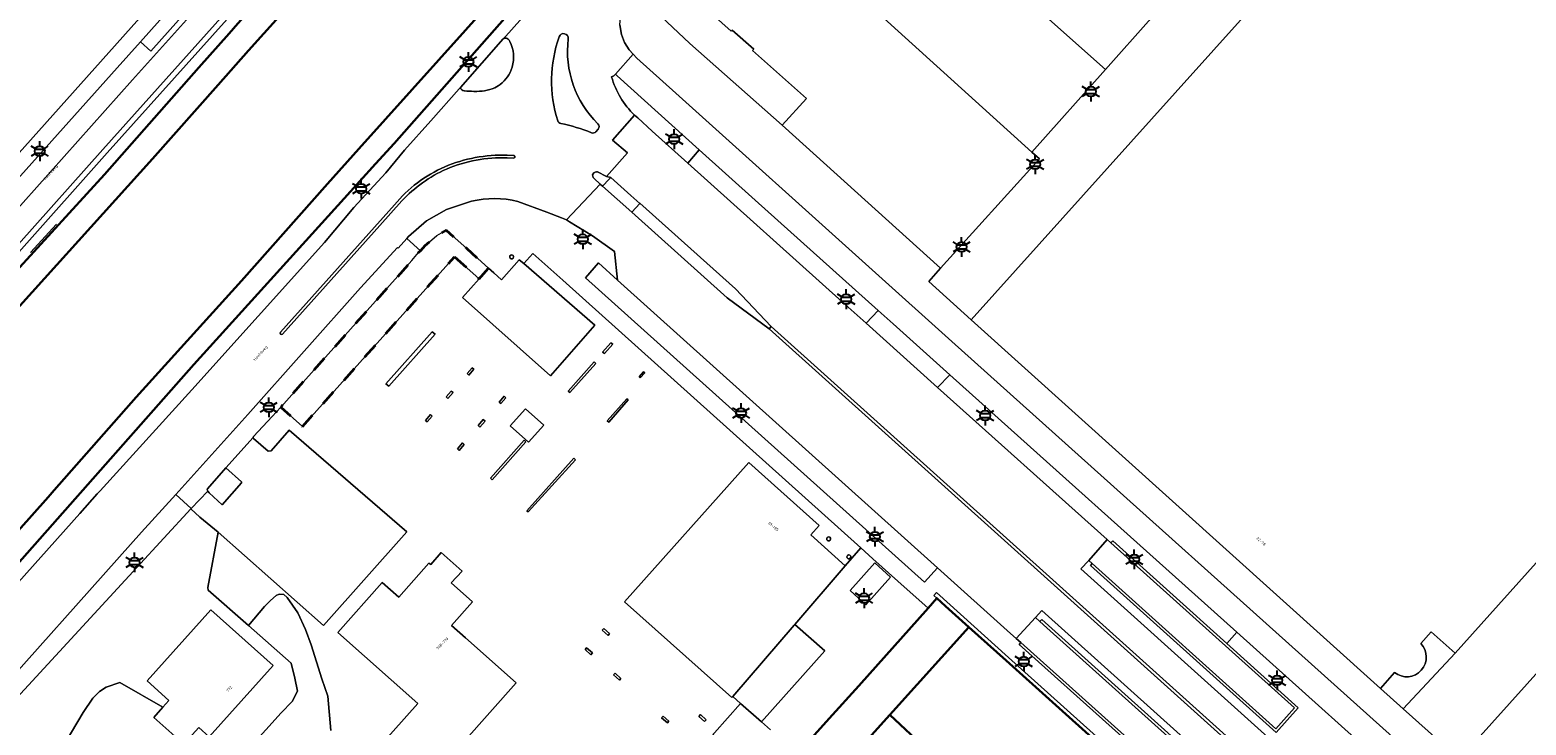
# Model space of a CAD drawing. Extents: x 105780 to 185197, y 477999 to 525027.
# Tile 351 of 562: x 107349 to 107540, y 479604 to 479692. Entities that reach past the tile are written whole.
import ezdxf
from ezdxf.enums import TextEntityAlignment as Align

# ---------------------------------------------------------------- set-up
doc = ezdxf.new("R2010")
doc.units = 0
doc.linetypes.add('XX-HIDDEN', pattern=[4, 2, -2])
for name, color, linetype, lineweight in [('B-GV-GR-BEPLANTING_CULTUUR_VASTE-PLANTENVAK-A', 252, 'Continuous', 5), ('B-GV-GR-HAAG_01-G', 252, 'GR-HAAG1', 13), ('B-GV-GR-MATERIAALGRENS-G', 252, 'XX-HIDDEN', 35), ('B-RO-IE-MEUBILAIR_WEGMEUBILAIR-S', 252, 'Continuous', 25), ('B-RO-IE-TERREINAFSCHEIDING_KUNSTMATIG_HEKWERK-G', 252, 'IE-TERREINAFSCHEIDING-KUNSTMATIG', 18), ('B-RO-IE-TERREINAFSCHEIDING_KUNSTMATIG_SCHUTTING-G', 252, 'IE-TERREINAFSCHEIDING-KUNSTMATIG-DICHT', 18), ('B-WE-GK-KADEMUUR-G', 252, 'Continuous', 18), ('B-WE-GW-WATERGANG_SLOOT_INSTEEK-G', 252, 'Continuous', 30), ('B-XX-KG-KADASTRAAL_BEBOUWING-G', 252, 'Continuous', 20), ('B1-WE-OG-BEBOUWING-T18', 7, 'Continuous', 18), ('B1-WE-OG-TERREIN_ERF-GV', 252, 'Continuous', 18), ('B1-WE-OG-TOPOGRAFIE-T18', 10, 'Continuous', 18), ('B1-WE-OG-WEG-GV', 7, 'Continuous', 18), ('B1-WE-VH-VERHARDING_ASFALT-GV', 252, 'Continuous', 18), ('B1-WE-VH-VERHARDING_BETON-GV', 252, 'Continuous', 18), ('B1-WE-VH-VERHARDING_BETONSTRAATSTEEN-GV', 252, 'Continuous', 18), ('B1-WE-VH-VERHARDING_SIERBESTRATING-GV', 252, 'Continuous', 18), ('B1-WE-VH-VERHARDING_STRAATBAKSTEEN-GV', 252, 'Continuous', 18), ('B1-WE-VH-VERHARDING_TEGEL-GV', 252, 'Continuous', 18)]:
    doc.layers.add(name, color=color, linetype=linetype, lineweight=lineweight)
doc.styles.add('NLCS-ISO', font='NLCS-ISO.ttf')
doc.styles.add('NLCS-ISO-M200-T18', font='NLCS-ISO.ttf', dxfattribs={"height": 0.36})
doc.linetypes.add('GR-HAAG1', pattern='A,6,[176,NLCS.shx,S=0.125,R=0,X=0,Y=0],-2', length=8)
doc.linetypes.add('IE-TERREINAFSCHEIDING-KUNSTMATIG', pattern='A,4,[82,NLCS.SHX,S=0.75,R=90,X=0,Y=0],4,-2', length=10)
doc.linetypes.add('IE-TERREINAFSCHEIDING-KUNSTMATIG-DICHT', pattern='A,8,-1,[82,NLCS.SHX,S=0.75,R=90,X=0,Y=0],-1', length=10)

# ---------------------------------------------------------------- blocks, each defined once
blk = doc.blocks.new('B-SIE-WEG_LICHTMAST-SO')
at = {"ltscale": 0.1}
for p, q in [((-1.1, 0.63), (-2.19, 1.27)), ((0, 1.27), (0, 2.53)), ((1.1, 0.63), (2.19, 1.27)), ((-1.1, -0.63), (-2.19, -1.27)), ((0, -1.27), (0, -2.53)), ((1.1, -0.63), (2.19, -1.27))]:
    blk.add_line(p, q, dxfattribs=at)
at = {"flags": 128}
for points in [[(-1.16, 0.5), (1.16, 0.5)], [(-1.16, -0.5), (1.16, -0.5)]]:
    blk.add_lwpolyline(points, dxfattribs=at)
at = {"ltscale": 0.1}
blk.add_circle((0, 0), 1.27, dxfattribs=at)
at = {"style": 'NLCS-ISO'}
blk.add_attdef('TYPE', text='', height=1.8, dxfattribs=at).set_placement((0, 2.53), align=Align.BOTTOM_CENTER)

msp = doc.modelspace()

# ---------------------------------------------------------------- linework, layer by layer
at = {"layer": 'B-GV-GR-BEPLANTING_CULTUUR_VASTE-PLANTENVAK-A', "flags": 128}
for points in [[(107458.611, 479622.531), (107456.584, 479624.345), (107453.434, 479620.839), (107455.474, 479619.005)], [(107450.199, 479613.108), (107446.365, 479616.479), (107446.299, 479616.403), (107438.45, 479607.284), (107439.442, 479606.408), (107442.131, 479604.034)]]:
    msp.add_lwpolyline(points, close=True, dxfattribs=at)
at = {"layer": 'B-GV-GR-HAAG_01-G', "flags": 128}
for points in [[(107441.332, 479670.669), (107434.186, 479677.088), (107432.704, 479675.388), (107452.445, 479657.688), (107455.51, 479654.937), (107457.037, 479656.573)], [(107423.717, 479660.46), (107421.295, 479662.636), (107419.658, 479660.741), (107462.95, 479621.897), (107464.627, 479623.703)], [(107466.196, 479648.354), (107464.628, 479646.754), (107486.279, 479627.324), (107486.759, 479626.893), (107486.981, 479627.144), (107501.545, 479614.056), (107502.833, 479615.478)]]:
    msp.add_lwpolyline(points, close=True, dxfattribs=at)
at = {"layer": 'B-GV-GR-MATERIAALGRENS-G', "flags": 128}
msp.add_lwpolyline([(107402.907, 479663.423), (107406.056, 479660.603), (107407.272, 479661.961), (107407.275, 479661.965), (107404.475, 479664.472), (107401.836, 479666.813), (107400.671, 479666.127), (107399.146, 479664.842), (107398.573, 479664.2), (107398.332, 479663.981), (107397.49, 479662.948), (107380.725, 479644.248), (107383.505, 479641.756)], close=True, dxfattribs=at)
at = {"layer": 'B-RO-IE-TERREINAFSCHEIDING_KUNSTMATIG_HEKWERK-G', "flags": 128}
msp.add_lwpolyline([(107352.069, 479667.581), (107348.771, 479663.967)], dxfattribs=at)
at = {"layer": 'B-RO-IE-TERREINAFSCHEIDING_KUNSTMATIG_SCHUTTING-G', "flags": 128}
for points in [[(107510.678, 479605.849), (107501.545, 479614.056), (107486.981, 479627.144), (107486.759, 479626.893), (107510.22, 479605.817), (107507.833, 479603.171), (107484.365, 479624.265), (107484.14, 479624.025), (107507.858, 479602.705)], [(107501.625, 479595.789), (107477.913, 479617.129), (107477.668, 479616.865), (107478.575, 479616.064), (107501.14, 479595.781), (107498.736, 479593.104), (107475.262, 479614.191), (107475.041, 479613.932), (107498.776, 479592.624)]]:
    msp.add_lwpolyline(points, close=True, dxfattribs=at)
at = {"layer": 'B-WE-GK-KADEMUUR-G', "flags": 128}
msp.add_lwpolyline([(107464.511, 479619.84), (107465.615, 479618.838), (107468.606, 479616.15), (107473.359, 479611.879), (107497.027, 479590.611), (107527.127, 479563.564), (107527.426, 479563.295), (107527.771, 479563.674), (107525.975, 479565.288), (107523.473, 479567.535), (107517.759, 479572.669), (107515.252, 479574.921), (107512.166, 479577.693), (107497.37, 479590.986), (107473.673, 479612.276), (107464.466, 479620.547), (107464.135, 479620.181)], close=True, dxfattribs=at)
at = {"layer": 'B-WE-GW-WATERGANG_SLOOT_INSTEEK-G', "flags": 128}
for points in [[(107297.123, 479600.689), (107325.007, 479632.289), (107342.649, 479651.911), (107364.351, 479675.939), (107372.733, 479685.382), (107376.607, 479689.756), (107394.984, 479710.178), (107392.544, 479712.38), (107387.666, 479706.873), (107375.243, 479693.213), (107374.136, 479691.959), (107370.285, 479687.596), (107358.225, 479673.934), (107346.922, 479661.612), (107339.688, 479653.467), (107332.847, 479645.628), (107324.438, 479636.432), (107313.547, 479623.814), (107294.52, 479602.855)], [(107394.984, 479710.178), (107376.607, 479689.756), (107372.733, 479685.382), (107364.351, 479675.939), (107342.649, 479651.911)], [(107411.22, 479696.01), (107409.18, 479697.85), (107407.717, 479696.159), (107390.697, 479677.201), (107386.711, 479672.745), (107375.703, 479660.364), (107362.282, 479645.522), (107351.804, 479633.608), (107351.022, 479632.719), (107334.582, 479614.366), (107327.307, 479606.063), (107325.809, 479604.469), (107309.223, 479586.809)], [(107241.47, 479502.394), (107257.903, 479522.457), (107259.945, 479524.774), (107268.138, 479534.075), (107276.951, 479544.5), (107294.874, 479565.223), (107324.345, 479598.962), (107327.752, 479602.735), (107346.074, 479623.023), (107353.831, 479631.792), (107369.642, 479649.664), (107388.807, 479670.85), (107392.831, 479675.299), (107395.195, 479677.912), (107411.22, 479696.01)], [(107334.582, 479614.366), (107351.022, 479632.719), (107351.804, 479633.608), (107362.282, 479645.522), (107375.703, 479660.364), (107386.711, 479672.745), (107390.697, 479677.201), (107407.717, 479696.159)], [(107497.027, 479590.611), (107473.359, 479611.879), (107468.606, 479616.15), (107458.512, 479604.948), (107463.148, 479600.605)]]:
    msp.add_lwpolyline(points, dxfattribs=at)
for points in [[(107453.833, 479599.754), (107458.512, 479604.948), (107468.606, 479616.15), (107465.615, 479618.838), (107464.511, 479619.84), (107463.397, 479618.564), (107454.556, 479608.654), (107450.764, 479604.471), (107400.069, 479548.05), (107404.189, 479544.336)], [(107463.148, 479600.605), (107458.512, 479604.948), (107453.833, 479599.754), (107404.189, 479544.336), (107408.824, 479540.157), (107462.914, 479600.345)]]:
    msp.add_lwpolyline(points, close=True, dxfattribs=at)
at = {"layer": 'B-XX-KG-KADASTRAAL_BEBOUWING-G', "flags": 128}
for points in [[(107598.842, 479688.691), (107597.154, 479690.211), (107587.982, 479698.477), (107543.601, 479738.467), (107494.967, 479684.348), (107468.927, 479655.371), (107521.169, 479608.307), (107522.987, 479610.334)], [(107526.332, 479614.063), (107527.667, 479615.552), (107530.716, 479612.818), (107543.281, 479626.825), (107544.785, 479628.502), (107550.243, 479634.579), (107576.786, 479664.133), (107598.842, 479688.691)]]:
    msp.add_lwpolyline(points, dxfattribs=at)
for points in [[(107491.915, 479693.897), (107493.441, 479695.543), (107479.2, 479708.134), (107479.293, 479708.237), (107469.285, 479717.313), (107466.82, 479714.594), (107476.827, 479705.518), (107471.917, 479699.927), (107486.072, 479687.331)], [(107464.992, 479661.964), (107477.614, 479675.952), (107476.667, 479676.807), (107457.312, 479694.272), (107459.522, 479696.758), (107444.849, 479709.805), (107441.837, 479706.417), (107447.226, 479701.625), (107447.346, 479701.503), (107447.622, 479701.806), (107448.288, 479701.202), (107446.561, 479699.298), (107440.333, 479704.949), (107433.049, 479696.921), (107438.233, 479692.218), (107438.374, 479692.373), (107441.142, 479689.953), (107440.985, 479689.776), (107447.87, 479683.654), (107444.766, 479680.215)], [(107411.191, 479663.054), (107408.919, 479660.501), (107407.933, 479661.379), (107407.275, 479661.965), (107407.272, 479661.961), (107406.056, 479660.603), (107403.929, 479658.228), (107415.2, 479648.217), (107420.836, 479654.694), (107411.773, 479662.55)], [(107400.444, 479653.546), (107400.05, 479653.862), (107394.141, 479647.21), (107394.513, 479646.893)], [(107423.123, 479652.26), (107422.896, 479652.452), (107421.835, 479651.257), (107422.062, 479651.065)], [(107420.951, 479649.821), (107420.739, 479650.007), (107417.421, 479646.276), (107417.633, 479646.09)], [(107405.395, 479649.071), (107405.176, 479649.268), (107404.52, 479648.513), (107404.743, 479648.328)], [(107427.227, 479648.613), (107427.076, 479648.736), (107426.507, 479648.085), (107426.653, 479647.961)], [(107402.738, 479646.087), (107402.508, 479646.277), (107401.86, 479645.529), (107402.078, 479645.34)], [(107409.487, 479645.433), (107409.261, 479645.631), (107408.602, 479644.875), (107408.828, 479644.685)], [(107411.989, 479644.022), (107410.048, 479641.836), (107412.383, 479639.765), (107414.313, 479641.944)], [(107422.429, 479642.479), (107422.619, 479642.303), (107425.091, 479645.154), (107424.933, 479645.277)], [(107400.077, 479643.094), (107399.857, 479643.297), (107399.194, 479642.542), (107399.418, 479642.35)], [(107406.821, 479642.443), (107406.596, 479642.64), (107405.935, 479641.882), (107406.16, 479641.69)], [(107404.168, 479639.461), (107403.943, 479639.661), (107403.282, 479638.902), (107403.508, 479638.711)], [(107412.019, 479639.806), (107411.813, 479639.995), (107407.498, 479635.146), (107407.708, 479634.961)], [(107418.16, 479637.701), (107412.176, 479630.975), (107412.338, 479630.847), (107418.358, 479637.522)], [(107452.828, 479623.987), (107448.418, 479627.911), (107449.508, 479629.137), (107440.502, 479637.166), (107424.63, 479619.361), (107438.343, 479607.16), (107438.45, 479607.284), (107446.299, 479616.403), (107446.365, 479616.479)], [(107404.308, 479614.793), (107402.54, 479616.361), (107405.223, 479619.387), (107402.511, 479621.791), (107403.883, 479623.296), (107401.225, 479625.671), (107399.877, 479624.127), (107399.655, 479624.324), (107395.798, 479619.974), (107393.674, 479621.857), (107388.012, 479615.471), (107398.232, 479606.409), (107391.596, 479598.941), (107397.332, 479593.857), (107410.777, 479609.027)], [(107365.686, 479605.943), (107364.503, 479604.623), (107368.336, 479601.186), (107368.988, 479601.913), (107370.267, 479603.341), (107371.6, 479602.147), (107379.741, 479611.228), (107371.79, 479618.355), (107363.65, 479609.275), (107366.435, 479606.779)], [(107422.729, 479615.313), (107421.99, 479615.967), (107421.794, 479615.743), (107422.536, 479615.085)], [(107420.534, 479612.839), (107419.79, 479613.501), (107419.589, 479613.282), (107420.332, 479612.615)], [(107424.173, 479609.598), (107423.434, 479610.253), (107423.234, 479610.033), (107423.975, 479609.368)], [(107430.297, 479604.143), (107429.562, 479604.791), (107429.365, 479604.566), (107430.106, 479603.912)], [(107434.319, 479604.969), (107434.123, 479604.743), (107434.857, 479604.095), (107435.053, 479604.321)]]:
    msp.add_lwpolyline(points, close=True, dxfattribs=at)
for points in [[(107410.252, 479663.659, 2.6287584), (107410.47, 479663.406)], [(107410.47, 479663.406, 0.3799953), (107410.252, 479663.659)], [(107450.947, 479627.485, 1.6199087), (107450.618, 479627.176)], [(107450.618, 479627.176, 0.6185777), (107450.947, 479627.485)], [(107453.52, 479625.211, 1.5799787), (107453.212, 479624.875)], [(107453.212, 479624.875, 0.6339314), (107453.52, 479625.211)], [(107522.987, 479610.334, 0.9327254), (107526.332, 479614.063)]]:
    msp.add_lwpolyline(points, format="xyb", dxfattribs=at)
at = {"layer": 'B1-WE-OG-TERREIN_ERF-GV', "flags": 128}
for points in [[(107349.181, 479728.325), (107346.467, 479725.284), (107345.971, 479725.764), (107340.932, 479720.082), (107329.947, 479707.797), (107324.325, 479701.464), (107319.87, 479696.413), (107319.382, 479695.867), (107344.404, 479673.529), (107375.937, 479708.757), (107379.272, 479712.391), (107387.381, 479721.227), (107399.642, 479735.143)], [(107457.312, 479694.272), (107476.667, 479676.807), (107486.072, 479687.331), (107471.917, 479699.927)], [(107436.114, 479602.664), (107439.442, 479606.408), (107438.45, 479607.284), (107438.343, 479607.16), (107424.63, 479619.361), (107440.502, 479637.166), (107449.508, 479629.137), (107448.418, 479627.911), (107452.828, 479623.987), (107454.805, 479626.252), (107416.737, 479660.424), (107412.918, 479663.867), (107411.773, 479662.55), (107420.836, 479654.694), (107415.2, 479648.217), (107403.929, 479658.228), (107406.056, 479660.603), (107402.907, 479663.423), (107383.505, 479641.756), (107380.725, 479644.248), (107379.638, 479643.036), (107377.239, 479640.484), (107377.197, 479640.353), (107377.264, 479640.211), (107379.1, 479638.614), (107379.493, 479638.637), (107381.822, 479641.3), (107396.826, 479628.311), (107386.175, 479616.344), (107372.719, 479628.255), (107371.412, 479621.182), (107371.463, 479620.856), (107376.6, 479616.335), (107378.655, 479618.768), (107379.414, 479619.543), (107380.126, 479620.176), (107380.544, 479620.358), (107381.132, 479620.296), (107381.528, 479619.925), (107382.92, 479617.954), (107383.877, 479615.836), (107384.616, 479613.899), (107385.988, 479609.558), (107386.739, 479607.344), (107387.132, 479602.959)], [(107374.503, 479598.27), (107380.789, 479605.195), (107382.188, 479606.644), (107382.874, 479607.972), (107382.514, 479609.614), (107382.052, 479611.537), (107376.6, 479616.335), (107371.463, 479620.856), (107371.412, 479621.182), (107372.719, 479628.255), (107370.395, 479630.193), (107369.257, 479631.225), (107362.363, 479623.759), (107340.531, 479600.118)], [(107387.132, 479602.959), (107386.739, 479607.344), (107385.988, 479609.558), (107384.616, 479613.899), (107383.877, 479615.836), (107382.92, 479617.954), (107381.528, 479619.925), (107381.132, 479620.296), (107380.544, 479620.358), (107380.126, 479620.176), (107379.414, 479619.543), (107378.655, 479618.768), (107376.6, 479616.335), (107382.052, 479611.537), (107382.514, 479609.614), (107382.874, 479607.972), (107382.188, 479606.644), (107380.789, 479605.195), (107374.503, 479598.27)], [(107352.522, 479600.209), (107355.491, 479605.26), (107356.72, 479607.089), (107357.569, 479607.94), (107358.416, 479608.49), (107360.192, 479609.082), (107365.686, 479605.943), (107366.435, 479606.779), (107363.65, 479609.275), (107371.79, 479618.355), (107379.741, 479611.228), (107371.6, 479602.147)], [(107530.716, 479612.818), (107527.667, 479615.552), (107526.332, 479614.063)], [(107522.987, 479610.334), (107521.169, 479608.307), (107524.077, 479605.705), (107530.716, 479612.818)], [(107368.336, 479601.186), (107364.503, 479604.623), (107365.686, 479605.943), (107360.192, 479609.082), (107358.416, 479608.49), (107357.569, 479607.94), (107356.72, 479607.089), (107355.491, 479605.26), (107352.522, 479600.209)]]:
    msp.add_lwpolyline(points, dxfattribs=at)
for points in [[(107440.985, 479689.776), (107441.142, 479689.953), (107438.374, 479692.373), (107438.233, 479692.218), (107433.049, 479696.921), (107440.333, 479704.949), (107441.411, 479706.138), (107437.913, 479709.282), (107426.195, 479697.141), (107426.151, 479697.095), (107427.139, 479696.168), (107432.993, 479690.676), (107444.766, 479680.215), (107447.87, 479683.654)], [(107394.513, 479646.893), (107394.141, 479647.21), (107400.05, 479653.862), (107400.444, 479653.546)], [(107422.896, 479652.452), (107423.123, 479652.26), (107422.062, 479651.065), (107421.835, 479651.257)], [(107420.739, 479650.007), (107420.951, 479649.821), (107417.633, 479646.09), (107417.421, 479646.276)], [(107405.176, 479649.268), (107405.395, 479649.071), (107404.743, 479648.328), (107404.52, 479648.513)], [(107427.076, 479648.736), (107427.227, 479648.613), (107426.653, 479647.961), (107426.507, 479648.085)], [(107402.508, 479646.277), (107402.738, 479646.087), (107402.078, 479645.34), (107401.86, 479645.529)], [(107409.261, 479645.631), (107409.487, 479645.433), (107408.828, 479644.685), (107408.602, 479644.875)], [(107410.048, 479641.836), (107411.989, 479644.022), (107414.313, 479641.944), (107412.383, 479639.765)], [(107424.933, 479645.277), (107425.091, 479645.154), (107422.619, 479642.303), (107422.429, 479642.479)], [(107399.857, 479643.297), (107400.077, 479643.094), (107399.418, 479642.35), (107399.194, 479642.542)], [(107406.596, 479642.64), (107406.821, 479642.443), (107406.16, 479641.69), (107405.935, 479641.882)], [(107377.197, 479640.353), (107373.722, 479636.48), (107375.72, 479634.687), (107375.703, 479634.548), (107373.25, 479631.776), (107371.565, 479633.288), (107371.397, 479633.484), (107369.306, 479631.276), (107369.257, 479631.225), (107370.395, 479630.193), (107372.719, 479628.255), (107386.175, 479616.344), (107396.826, 479628.311), (107381.822, 479641.3), (107379.493, 479638.637), (107379.1, 479638.614), (107377.264, 479640.211)], [(107403.943, 479639.661), (107404.168, 479639.461), (107403.508, 479638.711), (107403.282, 479638.902)], [(107411.813, 479639.995), (107412.019, 479639.806), (107407.708, 479634.961), (107407.498, 479635.146)], [(107375.703, 479634.548), (107375.72, 479634.687), (107373.722, 479636.48), (107371.354, 479633.794), (107371.335, 479633.652), (107371.397, 479633.484), (107371.565, 479633.288), (107373.25, 479631.776)], [(107418.16, 479637.701), (107418.358, 479637.522), (107412.338, 479630.847), (107412.176, 479630.975)], [(107399.655, 479624.324), (107399.877, 479624.127), (107401.225, 479625.671), (107403.883, 479623.296), (107402.511, 479621.791), (107405.223, 479619.387), (107402.54, 479616.361), (107404.308, 479614.793), (107410.777, 479609.027), (107397.332, 479593.857), (107391.596, 479598.941), (107398.232, 479606.409), (107388.012, 479615.471), (107393.674, 479621.857), (107395.798, 479619.974)], [(107421.99, 479615.967), (107422.729, 479615.313), (107422.536, 479615.085), (107421.794, 479615.743)], [(107419.79, 479613.501), (107420.534, 479612.839), (107420.332, 479612.615), (107419.589, 479613.282)], [(107423.434, 479610.253), (107424.173, 479609.598), (107423.975, 479609.368), (107423.234, 479610.033)], [(107430.297, 479604.143), (107430.106, 479603.912), (107429.365, 479604.566), (107429.562, 479604.791)], [(107434.319, 479604.969), (107435.053, 479604.321), (107434.857, 479604.095), (107434.123, 479604.743)]]:
    msp.add_lwpolyline(points, close=True, dxfattribs=at)
at = {"layer": 'B1-WE-OG-TERREIN_ERF-GV'}
for points in [[(107450.618, 479627.176, -1.6199087), (107450.947, 479627.485)], [(107450.947, 479627.485, -0.6185777), (107450.618, 479627.176)], [(107453.212, 479624.875, -1.5799787), (107453.52, 479625.211)], [(107453.52, 479625.211, -0.6339314), (107453.212, 479624.875)], [(107526.332, 479614.063, -0.9327254), (107522.987, 479610.334)]]:
    msp.add_lwpolyline(points, format="xyb", dxfattribs=at)
at = {"layer": 'B1-WE-OG-WEG-GV', "flags": 128}
for points in [[(107294.52, 479602.855), (107313.547, 479623.814), (107324.438, 479636.432), (107332.847, 479645.628), (107339.688, 479653.467), (107346.922, 479661.612), (107358.225, 479673.934), (107370.285, 479687.596), (107374.136, 479691.959), (107375.243, 479693.213), (107387.666, 479706.873), (107392.544, 479712.38), (107393.392, 479713.338), (107393.571, 479713.541), (107391.577, 479713.696), (107383.988, 479705.039), (107358.575, 479676.698), (107336.952, 479652.479), (107282.191, 479591.846)], [(107413.034, 479695.616), (107411.832, 479696.7), (107411.22, 479696.01), (107395.195, 479677.912), (107392.831, 479675.299), (107388.807, 479670.85), (107369.642, 479649.664), (107353.831, 479631.792), (107346.074, 479623.023), (107327.752, 479602.735), (107324.345, 479598.962), (107294.874, 479565.223), (107276.951, 479544.5), (107268.138, 479534.075), (107259.945, 479524.774), (107257.903, 479522.457), (107241.47, 479502.394)], [(107329.063, 479601.564), (107355.087, 479630.668), (107357.3, 479633.143), (107357.674, 479633.555), (107369.359, 479646.419), (107386.295, 479665.256), (107390.056, 479669.721), (107394.129, 479674.142), (107396.544, 479677.028), (107399.882, 479680.79), (107403.507, 479684.876), (107403.666, 479685.055), (107409.154, 479691.241), (107409.462, 479691.589), (107413.034, 479695.616)]]:
    msp.add_lwpolyline(points, dxfattribs=at)
at = {"layer": 'B1-WE-VH-VERHARDING_ASFALT-GV', "flags": 128}
for points in [[(107248.58, 479555.994), (107268.064, 479577.401), (107281.611, 479592.29), (107319.369, 479633.925), (107336.423, 479652.971), (107357.993, 479677.13), (107383.372, 479705.465), (107384.827, 479707.086), (107382.485, 479709.067), (107361.812, 479686.032), (107347.808, 479670.342), (107330.235, 479650.702), (107308.659, 479626.808), (107276.639, 479591.436), (107253.658, 479566.204), (107248.069, 479559.962), (107237.774, 479548.966), (107237.15, 479548.299), (107239.511, 479546.314)], [(107466.449, 479652.625), (107456.262, 479661.767), (107431.188, 479684.305), (107426.186, 479688.808), (107425.727, 479689.293), (107423.461, 479686.725), (107423.685, 479686.52), (107434.186, 479677.088), (107441.332, 479670.669), (107457.037, 479656.573), (107458.949, 479654.857), (107466.196, 479648.354), (107502.833, 479615.478), (107526.643, 479594.112), (107528.89, 479596.612), (107527.262, 479598.047)]]:
    msp.add_lwpolyline(points, close=True, dxfattribs=at)
for points in [[(107422.977, 479686.415), (107423.274, 479686.513), (107423.461, 479686.725), (107425.727, 479689.293), (107425.215, 479689.832), (107424.635, 479690.795), (107424.239, 479691.817), (107424.046, 479693.049), (107424.152, 479694.388), (107424.613, 479695.973), (107418.037, 479701.219), (107417.278, 479700.377), (107415.922, 479698.871), (107415.627, 479698.538), (107413.034, 479695.616), (107409.462, 479691.589), (107409.154, 479691.241)], [(107409.893, 479691.075), (107409.971, 479690.931)], [(107410.27, 479687.647), (107410.153, 479687.287)], [(107403.666, 479685.055), (107403.507, 479684.876), (107399.882, 479680.79), (107396.544, 479677.028), (107394.129, 479674.142), (107390.056, 479669.721), (107386.295, 479665.256), (107369.359, 479646.419), (107357.674, 479633.555), (107357.3, 479633.143), (107355.087, 479630.668), (107329.063, 479601.564)], [(107404.188, 479684.626), (107404.161, 479684.628)], [(107405.436, 479684.552), (107405.402, 479684.552)], [(107408.491, 479685.236), (107408.053, 479684.987)], [(107421.203, 479674.254), (107422.353, 479673.677), (107425.022, 479676.696), (107423.098, 479678.299), (107425.907, 479681.513)], [(107521.726, 479588.659), (107482.933, 479623.573), (107483.915, 479624.669), (107486.279, 479627.324), (107464.628, 479646.754), (107455.51, 479654.937), (107452.445, 479657.688), (107432.704, 479675.388), (107428.163, 479679.459), (107426.337, 479681.17), (107425.907, 479681.513), (107423.098, 479678.299), (107425.022, 479676.696), (107422.353, 479673.677), (107422.879, 479673.566), (107425.446, 479671.266), (107426.587, 479670.25), (107426.6, 479670.265), (107438.789, 479659.317), (107443.382, 479654.51), (107480.63, 479621.01), (107532.084, 479574.732)], [(107421.266, 479679.711), (107420.983, 479679.393)], [(107409.643, 479676.402), (107410.468, 479676.376)], [(107410.457, 479676.032), (107409.663, 479676.048)], [(107411, 479670.507), (107414.73, 479669.116), (107416.596, 479668.412), (107417.009, 479668.229), (107417.238, 479668.147), (107421.532, 479672.718), (107420.743, 479673.421)], [(107531.817, 479574.434), (107480.362, 479620.712), (107443.115, 479654.212), (107437.744, 479658.181), (107425.572, 479669.106), (107421.833, 479672.448), (107421.532, 479672.718), (107417.238, 479668.147), (107417.621, 479667.891), (107420.56, 479666.087), (107423.369, 479664.085), (107423.717, 479660.46), (107464.627, 479623.703), (107473.931, 479615.343), (107474.669, 479614.69), (107477.106, 479617.375), (107477.921, 479618.273), (107517.047, 479583.111)], [(107325.832, 479586.574), (107342.974, 479605.932), (107361.527, 479626.677), (107362.961, 479628.265), (107367.325, 479633.096), (107376.54, 479643.297), (107390.928, 479659.473), (107395.656, 479664.595), (107395.723, 479664.535), (107396.825, 479665.765), (107397.046, 479666.023), (107399.324, 479668.024), (107401.886, 479669.48), (107405.094, 479670.509)], [(107380.692, 479653.783), (107395.249, 479670.075)], [(107396.196, 479670.571), (107393.373, 479667.439), (107380.956, 479653.553)], [(107443.287, 479603.013), (107442.131, 479604.034), (107439.442, 479606.408), (107436.114, 479602.664), (107435.922, 479602.448), (107436.295, 479601.982)]]:
    msp.add_lwpolyline(points, dxfattribs=at)
at = {"layer": 'B1-WE-VH-VERHARDING_ASFALT-GV'}
for points in [[(107416.283, 479691.525, -0.8967469), (107417.445, 479691.253)], [(107409.154, 479691.241, -0.4454974), (107409.893, 479691.075)], [(107409.971, 479690.931, -0.2041), (107410.27, 479687.647)], [(107416.105, 479680.792, -0.1619308), (107416.283, 479691.525)], [(107417.445, 479691.253, 0.2330292), (107421.242, 479680.4)], [(107410.153, 479687.287, -0.1592331), (107408.491, 479685.236)], [(107425.907, 479681.513, -0.1307417), (107422.977, 479686.415)], [(107404.161, 479684.628, -0.3494131), (107403.666, 479685.055)], [(107405.402, 479684.552, -0.0264051), (107404.188, 479684.626)], [(107408.053, 479684.987, -0.1033584), (107405.436, 479684.552)], [(107416.481, 479680.452, -0.270967), (107416.105, 479680.792)], [(107420.422, 479679.262, 0.0446486), (107416.481, 479680.452)], [(107421.242, 479680.4, -0.4005498), (107421.266, 479679.711)], [(107420.983, 479679.393, -0.3161689), (107420.422, 479679.262)], [(107395.249, 479670.075, -0.116519), (107401.672, 479674.913)], [(107401.886, 479674.631, 0.0989135), (107396.196, 479670.571)], [(107401.672, 479674.913, -0.1090383), (107409.643, 479676.402)], [(107409.663, 479676.048, 0.1095758), (107401.886, 479674.631)], [(107410.468, 479676.376, -1.0316551), (107410.457, 479676.032)], [(107420.743, 479673.421, -0.8527632), (107421.203, 479674.254)], [(107405.094, 479670.509, -0.1170122), (107411, 479670.507)], [(107380.956, 479653.553, -0.988434), (107380.692, 479653.783)]]:
    msp.add_lwpolyline(points, format="xyb", dxfattribs=at)
at = {"layer": 'B1-WE-VH-VERHARDING_BETON-GV', "flags": 128}
for points in [[(107409.154, 479691.241), (107403.666, 479685.055)], [(107409.971, 479690.931), (107409.893, 479691.075)], [(107410.153, 479687.287), (107410.27, 479687.647)], [(107404.161, 479684.628), (107404.188, 479684.626)], [(107405.402, 479684.552), (107405.436, 479684.552)], [(107408.053, 479684.987), (107408.491, 479685.236)], [(107410.468, 479676.376), (107409.643, 479676.402)], [(107409.663, 479676.048), (107410.457, 479676.032)], [(107395.249, 479670.075), (107380.692, 479653.783)], [(107380.956, 479653.553), (107393.373, 479667.439), (107396.196, 479670.571)]]:
    msp.add_lwpolyline(points, dxfattribs=at)
at = {"layer": 'B1-WE-VH-VERHARDING_BETON-GV'}
for points in [[(107409.893, 479691.075, 0.4454974), (107409.154, 479691.241)], [(107410.27, 479687.647, 0.2041), (107409.971, 479690.931)], [(107408.491, 479685.236, 0.1592331), (107410.153, 479687.287)], [(107403.666, 479685.055, 0.3494131), (107404.161, 479684.628)], [(107404.188, 479684.626, 0.0264051), (107405.402, 479684.552)], [(107405.436, 479684.552, 0.1033584), (107408.053, 479684.987)], [(107401.672, 479674.913, 0.116519), (107395.249, 479670.075)], [(107396.196, 479670.571, -0.0989135), (107401.886, 479674.631)], [(107409.643, 479676.402, 0.1090383), (107401.672, 479674.913)], [(107401.886, 479674.631, -0.1095758), (107409.663, 479676.048)], [(107410.457, 479676.032, 1.0316551), (107410.468, 479676.376)], [(107380.692, 479653.783, 0.988434), (107380.956, 479653.553)]]:
    msp.add_lwpolyline(points, format="xyb", dxfattribs=at)
at = {"layer": 'B1-WE-VH-VERHARDING_BETON-GV', "flags": 128}
for points in [[(107480.63, 479621.01), (107443.382, 479654.51), (107443.115, 479654.212), (107480.362, 479620.712), (107531.817, 479574.434), (107531.951, 479574.583), (107532.084, 479574.732)], [(107486.759, 479626.893), (107486.279, 479627.324), (107483.915, 479624.669), (107484.365, 479624.265), (107507.833, 479603.171), (107510.22, 479605.817)], [(107477.668, 479616.865), (107477.106, 479617.375), (107474.669, 479614.69), (107475.262, 479614.191), (107498.736, 479593.104), (107501.14, 479595.781), (107478.575, 479616.064)]]:
    msp.add_lwpolyline(points, close=True, dxfattribs=at)
at = {"layer": 'B1-WE-VH-VERHARDING_BETONSTRAATSTEEN-GV', "flags": 128}
for points in [[(107491.915, 479693.897), (107486.072, 479687.331), (107476.667, 479676.807), (107477.614, 479675.952), (107464.992, 479661.964), (107463.479, 479660.287), (107468.927, 479655.371), (107494.967, 479684.348), (107543.601, 479738.467)], [(107347.808, 479670.342), (107361.812, 479686.032), (107382.485, 479709.067), (107380.732, 479710.876), (107379.388, 479709.378), (107380.697, 479708.203), (107376.707, 479703.747), (107375.4, 479704.932), (107369.58, 479698.445), (107370.9, 479697.269), (107367.657, 479693.637), (107364.122, 479689.677), (107362.801, 479690.889), (107359.825, 479687.571), (107346.044, 479672.144)], [(107450.764, 479604.471), (107454.556, 479608.654), (107463.397, 479618.564), (107459.543, 479622), (107456.369, 479624.849), (107454.805, 479626.252), (107452.828, 479623.987), (107446.365, 479616.479), (107450.199, 479613.108), (107442.131, 479604.034), (107443.287, 479603.013)], [(107443.592, 479598.757), (107386.895, 479535.59), (107383.072, 479538.885), (107382.923, 479539.019), (107381.546, 479540.261), (107380.074, 479538.487), (107401.071, 479519.966), (107402.871, 479518.079), (107409.575, 479525.535), (107416.739, 479533.446), (107412.852, 479536.966), (107410.661, 479538.501), (107410.455, 479538.249), (107399.837, 479547.778), (107400.069, 479548.05), (107450.764, 479604.471)]]:
    msp.add_lwpolyline(points, dxfattribs=at)
for points in [[(107383.988, 479705.039), (107383.372, 479705.465), (107357.993, 479677.13), (107336.423, 479652.971), (107319.369, 479633.925), (107281.611, 479592.29), (107282.191, 479591.846), (107336.952, 479652.479), (107358.575, 479676.698)], [(107367.657, 479693.637), (107366.328, 479694.82), (107362.801, 479690.889), (107364.122, 479689.677)], [(107453.434, 479620.839), (107456.584, 479624.345), (107458.611, 479622.531), (107455.474, 479619.005)]]:
    msp.add_lwpolyline(points, close=True, dxfattribs=at)
at = {"layer": 'B1-WE-VH-VERHARDING_SIERBESTRATING-GV', "flags": 128}
msp.add_lwpolyline([(107531.276, 479599.266), (107528.89, 479596.612), (107638.137, 479498.424), (107655.59, 479517.866), (107629.511, 479541.286), (107628.394, 479542.288), (107621.419, 479548.552), (107620.303, 479549.555), (107616.818, 479552.685), (107615.702, 479553.687), (107605.828, 479562.553), (107604.712, 479563.556), (107596.438, 479570.986), (107595.322, 479571.988), (107583.594, 479582.521), (107582.478, 479583.523), (107546.314, 479615.999)], close=True, dxfattribs=at)
at = {"layer": 'B1-WE-VH-VERHARDING_STRAATBAKSTEEN-GV', "flags": 128}
for points in [[(107346.044, 479672.144), (107359.825, 479687.571), (107362.801, 479690.889), (107366.328, 479694.82), (107369.58, 479698.445), (107375.4, 479704.932), (107379.388, 479709.378), (107380.732, 479710.876), (107379.272, 479712.391), (107375.937, 479708.757), (107344.404, 479673.529)], [(107531.276, 479599.266), (107524.077, 479605.705), (107521.169, 479608.307), (107468.927, 479655.371), (107463.479, 479660.287), (107464.992, 479661.964), (107444.766, 479680.215), (107432.993, 479690.676), (107427.139, 479696.168)], [(107424.046, 479693.049), (107424.239, 479691.817), (107424.635, 479690.795), (107425.215, 479689.832), (107425.727, 479689.293), (107426.186, 479688.808), (107431.188, 479684.305), (107456.262, 479661.767), (107466.449, 479652.625), (107527.262, 479598.047)], [(107423.685, 479686.52), (107423.461, 479686.725), (107423.274, 479686.513), (107422.977, 479686.415)], [(107425.907, 479681.513), (107426.337, 479681.17), (107428.163, 479679.459), (107432.704, 479675.388), (107434.186, 479677.088), (107423.685, 479686.52)], [(107420.983, 479679.393), (107421.266, 479679.711)], [(107420.743, 479673.421), (107421.532, 479672.718), (107421.833, 479672.448), (107422.665, 479673.338), (107422.879, 479673.566), (107422.353, 479673.677)], [(107422.353, 479673.677), (107421.203, 479674.254)], [(107405.094, 479670.509), (107401.886, 479669.48), (107399.324, 479668.024), (107397.046, 479666.023), (107396.825, 479665.765), (107398.573, 479664.2), (107399.146, 479664.842), (107400.671, 479666.127), (107401.836, 479666.813), (107404.475, 479664.472), (107407.275, 479661.965), (107407.933, 479661.379), (107408.919, 479660.501), (107411.191, 479663.054), (107411.773, 479662.55), (107412.918, 479663.867), (107416.737, 479660.424), (107454.805, 479626.252), (107456.369, 479624.849), (107459.543, 479622), (107463.397, 479618.564), (107464.511, 479619.84), (107464.135, 479620.181), (107464.466, 479620.547), (107473.673, 479612.276), (107497.37, 479590.986)], [(107419.658, 479660.741), (107421.295, 479662.636), (107423.717, 479660.46), (107423.369, 479664.085), (107420.56, 479666.087), (107417.621, 479667.891), (107417.238, 479668.147), (107417.009, 479668.229), (107416.596, 479668.412), (107414.73, 479669.116), (107411, 479670.507)], [(107498.776, 479592.624), (107475.041, 479613.932), (107475.262, 479614.191), (107474.669, 479614.69), (107473.931, 479615.343), (107464.627, 479623.703), (107462.95, 479621.897), (107419.658, 479660.741)], [(107578.216, 479595.714), (107568.16, 479604.743), (107552.48, 479618.739), (107543.281, 479626.825), (107530.716, 479612.818), (107524.077, 479605.705), (107531.276, 479599.266), (107546.314, 479615.999), (107582.478, 479583.523)], [(107517.047, 479583.111), (107477.921, 479618.273), (107477.106, 479617.375), (107477.668, 479616.865), (107477.913, 479617.129), (107501.625, 479595.789)]]:
    msp.add_lwpolyline(points, dxfattribs=at)
at = {"layer": 'B1-WE-VH-VERHARDING_STRAATBAKSTEEN-GV'}
for points in [[(107417.445, 479691.253, 0.8967469), (107416.283, 479691.525)], [(107416.283, 479691.525, 0.1619308), (107416.105, 479680.792)], [(107421.242, 479680.4, -0.2330292), (107417.445, 479691.253)], [(107422.977, 479686.415, 0.1307417), (107425.907, 479681.513)], [(107416.105, 479680.792, 0.270967), (107416.481, 479680.452)], [(107416.481, 479680.452, -0.0446486), (107420.422, 479679.262)], [(107421.266, 479679.711, 0.4005498), (107421.242, 479680.4)], [(107420.422, 479679.262, 0.3161689), (107420.983, 479679.393)], [(107421.203, 479674.254, 0.8527632), (107420.743, 479673.421)], [(107411, 479670.507, 0.1170122), (107405.094, 479670.509)], [(107410.47, 479663.406, -2.6287584), (107410.252, 479663.659)], [(107410.252, 479663.659, -0.3799953), (107410.47, 479663.406)]]:
    msp.add_lwpolyline(points, format="xyb", dxfattribs=at)
at = {"layer": 'B1-WE-VH-VERHARDING_STRAATBAKSTEEN-GV', "flags": 128}
for points in [[(107422.879, 479673.566), (107422.665, 479673.338), (107421.833, 479672.448), (107425.572, 479669.106), (107426.587, 479670.25), (107425.446, 479671.266)], [(107426.587, 479670.25), (107425.572, 479669.106), (107437.744, 479658.181), (107443.115, 479654.212), (107443.382, 479654.51), (107438.789, 479659.317), (107426.6, 479670.265)], [(107458.949, 479654.857), (107457.037, 479656.573), (107455.51, 479654.937), (107464.628, 479646.754), (107466.196, 479648.354)], [(107502.833, 479615.478), (107501.545, 479614.056), (107510.678, 479605.849), (107507.858, 479602.705), (107484.14, 479624.025), (107484.365, 479624.265), (107483.915, 479624.669), (107482.933, 479623.573), (107521.726, 479588.659), (107521.877, 479588.515), (107523.754, 479590.589), (107523.598, 479590.738), (107526.643, 479594.112)]]:
    msp.add_lwpolyline(points, close=True, dxfattribs=at)
at = {"layer": 'B1-WE-VH-VERHARDING_TEGEL-GV', "flags": 128}
for points in [[(107397.49, 479662.948), (107398.332, 479663.981), (107398.573, 479664.2), (107396.825, 479665.765), (107395.723, 479664.535), (107395.656, 479664.595), (107390.928, 479659.473), (107376.54, 479643.297), (107367.325, 479633.096), (107369.306, 479631.276), (107371.397, 479633.484), (107371.335, 479633.652), (107371.354, 479633.794), (107373.722, 479636.48), (107377.197, 479640.353), (107377.239, 479640.484), (107379.638, 479643.036), (107380.725, 479644.248)], [(107369.306, 479631.276), (107367.325, 479633.096), (107362.961, 479628.265), (107361.527, 479626.677), (107342.974, 479605.932), (107325.832, 479586.574), (107327.139, 479585.349), (107329.056, 479583.552), (107330.14, 479584.652), (107329.749, 479584.997), (107330.411, 479585.759), (107333.915, 479593.04), (107334.373, 479593.449), (107340.531, 479600.118), (107362.363, 479623.759), (107369.257, 479631.225)]]:
    msp.add_lwpolyline(points, close=True, dxfattribs=at)

# ---------------------------------------------------------------- block references
at = {"layer": 'B-RO-IE-MEUBILAIR_WEGMEUBILAIR-S', "xscale": 0.5, "yscale": 0.5, "zscale": 0.5}
for p in [(107404.691, 479688.31), (107484.194, 479684.524), (107430.966, 479678.451), (107349.942, 479676.914), (107477.073, 479675.231), (107391.007, 479672.117), (107419.301, 479665.67), (107467.687, 479664.688), (107452.945, 479658.015), (107379.195, 479644.208), (107439.514, 479643.478), (107470.694, 479643.157), (107456.62, 479627.691), (107362.055, 479624.405), (107489.744, 479624.795), (107455.23, 479619.837), (107475.624, 479611.741), (107507.995, 479609.349)]:
    msp.add_blockref('B-SIE-WEG_LICHTMAST-SO', p, dxfattribs=at)

# ---------------------------------------------------------------- texts
at = {"layer": 'B1-WE-OG-BEBOUWING-T18', "style": 'NLCS-ISO-M200-T18'}
for s, rotation, p in [('61-185', 318.3, (107443.653, 479628.998)), ('22-78', 318.2, (107505.933, 479627.099)), ('768-770', 45.5, (107401.36, 479614.048)), ('772', 47.4, (107374.149, 479608.241))]:
    msp.add_text(s, height=0.36, rotation=rotation, dxfattribs=at).set_placement(p, align=Align.MIDDLE)
at = {"layer": 'B1-WE-OG-TOPOGRAFIE-T18', "style": 'NLCS-ISO-M200-T18'}
for p in [(107351.369, 479674.159), (107378.171, 479651.083)]:
    msp.add_text('Hoofdweg', height=0.36, rotation=48.3, dxfattribs=at).set_placement(p, align=Align.MIDDLE)

doc.saveas('drawing.dxf')
